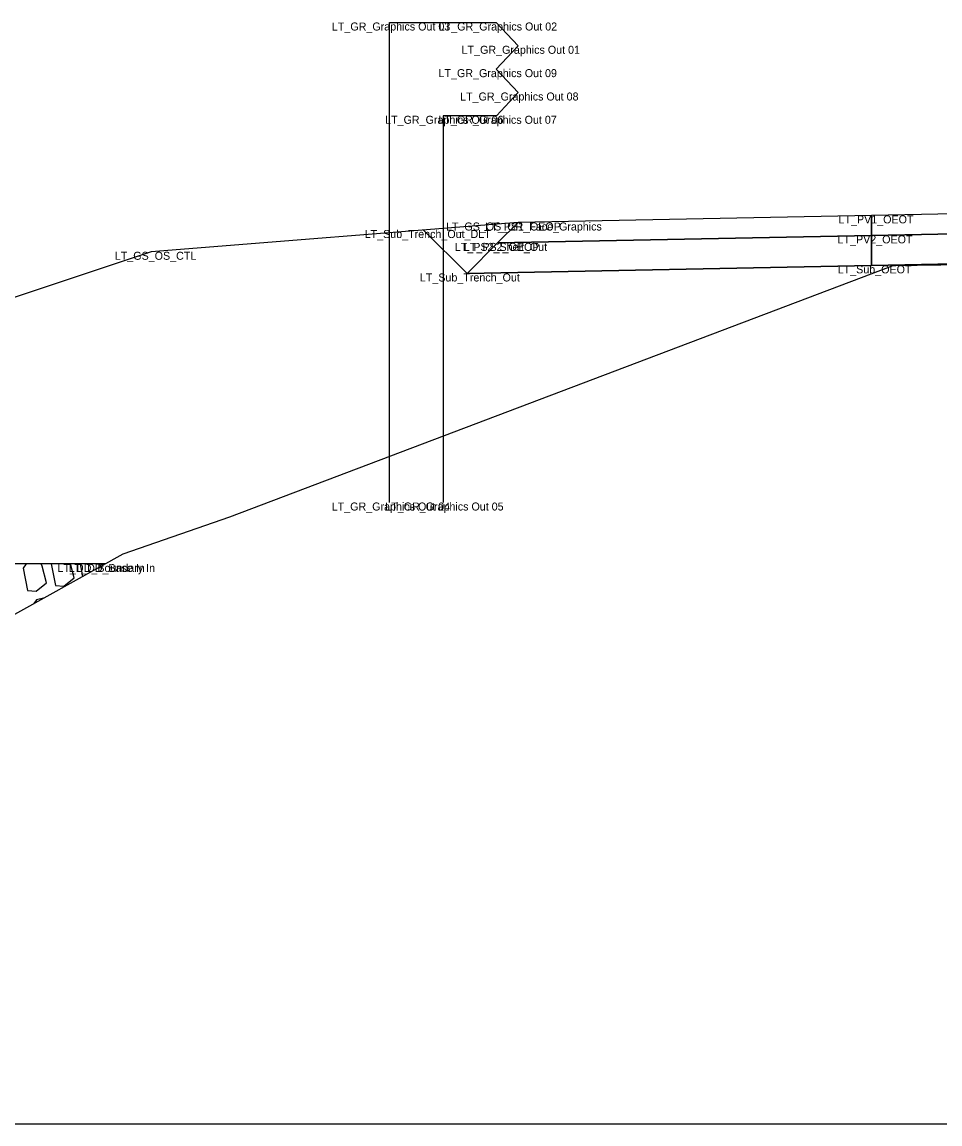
# Model space of a CAD drawing. Extents: x -26 to 203, y -10 to 20020.
# Drawn here: x 78.39 to 89.85, y 17000 to 17013.77 of the extents above; entities that cross this region are included whole.
import ezdxf

# ---------------------------------------------------------------- set-up
doc = ezdxf.new("R2010")
doc.units = 0
for name, color, linetype in [('Default', 7, 'Continuous'), ('Exist Cross Section Cell', 7, 'Continuous'), ('Exist XS Ground Line', 7, 'Continuous'), ('Old_Level_1', 7, 'Continuous'), ('Prop CMT Guardrail Graphics', 7, 'Continuous'), ('Prop CMT Pvmt Course 1', 7, 'Continuous'), ('Prop CMT Pvmt Course 2', 7, 'Continuous'), ('Prop CMT Pvmt Surface', 7, 'Continuous'), ('Prop CMT Pvmt Surface Shoulder', 7, 'Continuous'), ('Prop CMT Rip Rap Class II', 7, 'Continuous'), ('Prop CMT Shld Paved Course 1', 7, 'Continuous'), ('Prop CMT Shld Paved Course 2', 7, 'Continuous'), ('Prop CMT Slope Grass', 7, 'Continuous'), ('Prop CMT Subgrade Earthwork', 7, 'Continuous')]:
    doc.layers.add(name, color=color, linetype=linetype)

msp = doc.modelspace()

# ---------------------------------------------------------------- linework, layer by layer
at = {"layer": 'Exist Cross Section Cell'}
msp.add_line((0, 17000), (100, 17000), dxfattribs=at)
at = {"layer": 'Exist XS Ground Line'}
for p, q in [((89.27, 17010.729), (96.288, 17010.834)), ((80.984, 17007.589), (89.27, 17010.729)), ((79.65, 17007.125), (80.984, 17007.589)), ((75.602, 17004.877), (79.65, 17007.125))]:
    msp.add_line(p, q, dxfattribs=at)
at = {"layer": 'Old_Level_1'}
for p, q in [((78.751, 17007), (78.805, 17006.729)), ((79.112, 17007), (79.143, 17006.844)), ((79.367, 17006.968), (79.359, 17007))]:
    msp.add_line(p, q, dxfattribs=at)
for points in [[(78.439, 17007), (78.401, 17006.948), (78.456, 17006.668)], [(78.456, 17006.668), (78.562, 17006.66), (78.691, 17006.763), (78.637, 17006.974), (78.626, 17007)], [(78.805, 17006.729), (78.91, 17006.722), (79.04, 17006.825), (78.994, 17007)], [(78.656, 17006.573), (78.567, 17006.55), (78.535, 17006.506)]]:
    msp.add_lwpolyline(points, dxfattribs=at)
at = {"layer": 'Prop CMT Guardrail Graphics'}
for points in [[(82.979, 17007.768), (82.979, 17013.768)], [(82.979, 17013.768), (84.312, 17013.768), (84.583, 17013.477)], [(84.583, 17013.477), (84.312, 17013.185)], [(84.312, 17013.185), (84.583, 17012.893)], [(84.583, 17012.893), (84.313, 17012.602), (83.646, 17012.602)], [(83.646, 17012.602), (83.646, 17007.768)]]:
    msp.add_lwpolyline(points, dxfattribs=at)
at = {"layer": 'Prop CMT Pvmt Course 1'}
for points in [[(100, 17011.577), (89, 17011.357)], [(89, 17011.357), (89, 17011.107)], [(89, 17011.107), (100, 17011.327)]]:
    msp.add_lwpolyline(points, dxfattribs=at)
at = {"layer": 'Prop CMT Pvmt Course 2'}
for points in [[(100, 17011.327), (89, 17011.107)], [(89, 17011.107), (89, 17010.732)], [(89, 17010.732), (100, 17010.952)]]:
    msp.add_lwpolyline(points, dxfattribs=at)
at = {"layer": 'Prop CMT Pvmt Surface'}
msp.add_lwpolyline([(100, 17011.577), (89, 17011.357)], dxfattribs=at)
at = {"layer": 'Prop CMT Pvmt Surface Shoulder'}
msp.add_lwpolyline([(89, 17011.357), (84.583, 17011.268)], dxfattribs=at)
at = {"layer": 'Prop CMT Rip Rap Class II'}
for points in [[(79.424, 17007), (66.293, 17007), (61.047, 17003.502)], [(79.424, 17007), (79.424, 17007)]]:
    msp.add_lwpolyline(points, dxfattribs=at)
at = {"layer": 'Prop CMT Shld Paved Course 1'}
for points in [[(89, 17011.357), (84.583, 17011.268), (84.328, 17011.013)], [(89, 17011.107), (89, 17011.357)], [(84.328, 17011.013), (89, 17011.107)]]:
    msp.add_lwpolyline(points, dxfattribs=at)
at = {"layer": 'Prop CMT Shld Paved Course 2'}
for points in [[(89, 17011.107), (84.328, 17011.013)], [(89, 17010.732), (89, 17011.107)], [(84.328, 17011.013), (83.946, 17010.631)], [(84.328, 17011.013), (84.328, 17011.013)], [(83.946, 17010.631), (89, 17010.732)]]:
    msp.add_lwpolyline(points, dxfattribs=at)
at = {"layer": 'Prop CMT Slope Grass'}
for points in [[(84.583, 17011.268), (80, 17010.902)], [(84.583, 17011.268), (84.583, 17011.268)], [(80, 17010.902), (68.293, 17007)]]:
    msp.add_lwpolyline(points, dxfattribs=at)
at = {"layer": 'Prop CMT Subgrade Earthwork'}
for points in [[(83.946, 17010.631), (83.402, 17011.174)], [(100, 17010.952), (89, 17010.732)], [(89, 17010.732), (83.946, 17010.631)]]:
    msp.add_lwpolyline(points, dxfattribs=at)

# ---------------------------------------------------------------- texts
at = {"layer": 'Default'}
for s, p in [('LT_GR_Graphics Out 03', (82.258, 17013.668)), ('LT_GR_Graphics Out 02', (83.593, 17013.668)), ('LT_GR_Graphics Out 01', (83.878, 17013.377)), ('LT_GR_Graphics Out 09', (83.59, 17013.085)), ('LT_GR_Graphics Out 08', (83.86, 17012.793)), ('LT_GR_Graphics Out 06', (82.923, 17012.502)), ('LT_GR_Graphics Out 07', (83.588, 17012.502)), ('LT_PV1_OEOT', (88.587, 17011.257)), ('LT_GS_OS_GR_Face_Graphics', (83.683, 17011.168)), ('LT_PS1_OEOP', (84.174, 17011.168)), ('LT_Sub_Trench_Out_DLT', (82.667, 17011.074)), ('LT_PV2_OEOT', (88.575, 17011.007)), ('LT_PS2_Shelf_Out', (83.794, 17010.913)), ('LT_PS2_OEOP', (83.907, 17010.913)), ('LT_GS_OS_CTL', (79.546, 17010.802)), ('LT_Sub_OEOT', (88.577, 17010.632)), ('LT_Sub_Trench_Out', (83.357, 17010.531)), ('LT_GR_Graphics Out 04', (82.256, 17007.668)), ('LT_GR_Graphics Out 05', (82.924, 17007.668)), ('LT_DD_Boundary In', (78.83, 17006.9)), ('LT_DD_Base In', (78.969, 17006.9))]:
    msp.add_text(s, height=0.1, dxfattribs=at).set_placement(p)

doc.saveas('drawing.dxf')
